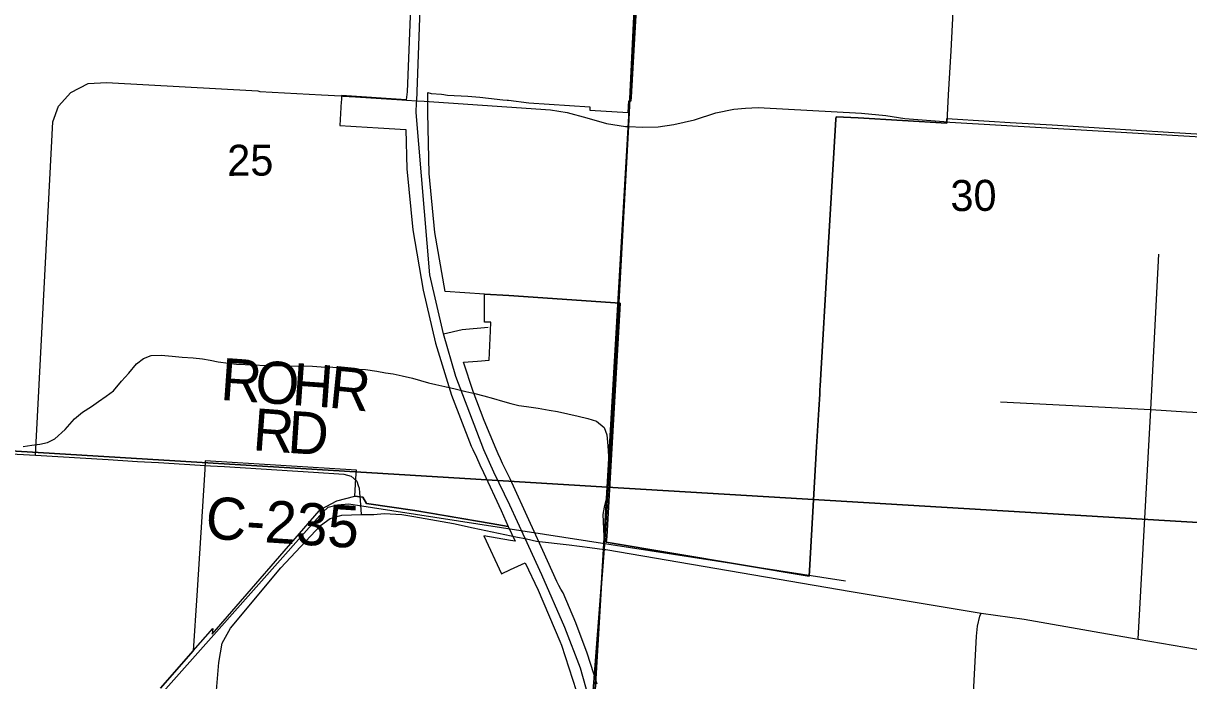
# Model space of a CAD drawing. Extents: x 114604 to 551442, y 316898 to 567001.
# Drawn here: x 220588 to 228891, y 342867 to 347547 of the extents above; entities that cross this region are included whole.
import ezdxf

# ---------------------------------------------------------------- set-up
doc = ezdxf.new("R2010")
doc.units = 0
for name, color, linetype in [('GE_P_Alignment_1000_Cardinal_Points', 7, 'Continuous'), ('GE_P_Alignment_100_Cardinal_Points', 7, 'Continuous'), ('GE_P_Alignment_100_Stations', 7, 'Continuous'), ('GE_P_Alignment_500_Bearings', 7, 'Continuous'), ('GE_P_Alignment_500_Distances', 7, 'Continuous'), ('PM_P_Cells', 7, 'Continuous'), ('PM_P_CL_Double_Solid', 7, 'Continuous'), ('PV_X_Curb', 7, 'Continuous'), ('SN_P_Signs', 7, 'Continuous')]:
    doc.layers.add(name, color=color, linetype=linetype)

msp = doc.modelspace()

# ---------------------------------------------------------------- linework, layer by layer
at = {"layer": 'GE_P_Alignment_1000_Cardinal_Points'}
msp.add_line((223391, 346995.9), (223443.7, 346992.3), dxfattribs=at)
for points in [[(220673.7, 344471.8), (220777, 346434.6), (220797.8, 346844.5), (220838.6, 346957.6), (220927, 347053.3), (221051.2, 347119.5), (221181.8, 347126.4), (222260, 347066.6), (222273, 347062.6), (222713.2, 347038.1), (222852.8, 347029.5), (222863.5, 347028.8)], [(222863.5, 347028.8), (222954.8, 347023.1), (223285.7, 347002.5)], [(223285.7, 347002.5), (223317.3, 347000.5), (223391, 346995.9)], [(223443.7, 346992.3), (224033.3, 346951.6), (224343.6, 346930.7), (224462.2, 346911.2), (224603.1, 346874.2), (224743.2, 346834.5), (224878.5, 346813.3), (224900.8, 346812.4), (224905.8, 346812.2)], [(224905.8, 346812.2), (224997, 346808.6), (225111.8, 346809.4), (225223.7, 346826), (225369.7, 346860.3), (225521.1, 346908.6), (225650.5, 346934.6), (225733.8, 346943.5), (225824.5, 346946.9), (226560.6, 346907.8), (226732.9, 346891.5), (226868.2, 346869.3), (227147.6, 346846.7)], [(227147.6, 346846.7), (227189.8, 346843.3), (229831.7, 346687.8)], [(223582.4, 345335.4), (223715.4, 345366.8), (223899.8, 345384.4)]]:
    msp.add_lwpolyline(points, dxfattribs=at)
at = {"layer": 'GE_P_Alignment_100_Cardinal_Points'}
for p, q in [((228620.3, 344798.2), (228679, 345903.2)), ((227549.9, 344853), (228620.3, 344798.2)), ((228531.9, 343162.6), (228620.3, 344798.2))]:
    msp.add_line(p, q, dxfattribs=at)
msp.add_lwpolyline([(228620.3, 344798.2), (228876.5, 344780.3), (229008.2, 344774.7)], dxfattribs=at)
at = {"layer": 'GE_P_Alignment_100_Stations'}
for points in [[(223368.7, 348200.6), (223323.5, 347059.6), (223316.1, 347003.3), (222854.1, 347032.1), (222854.5, 347000.8), (222853.8, 346990.8), (222842.3, 346819.9), (222921.7, 346814.5), (222960.3, 346812), (223116.9, 346801.9), (223314.5, 346790.2), (223321.2, 346511.7), (223362.3, 346077), (223436.1, 345646.6), (223525.5, 345269.6), (223639.7, 344899.4), (223778.3, 344537.5), (223789.8, 344513.4), (223816, 344459), (223841.2, 344404.4), (223865.8, 344349.4), (223992.5, 344078.1), (224041.4, 343964.2), (223920.8, 343986.7), (223378.7, 344079), (223033.5, 344128.8), (223007.7, 344172.6), (222949.6, 344180.4), (222957.7, 344306.2), (222961.5, 344366.2), (221884.6, 344431.4), (221881.1, 344369.8), (221823.9, 343474), (221798.7, 343080), (221566.1, 342814.4)], [(227221.1, 347817.2), (227195.4, 347352), (227178.2, 347038.1), (227170.1, 346892.6), (227169.8, 346882.7), (227167, 346836.2), (226537.3, 346872.8), (226378.6, 346882.1), (226377.5, 346864.9), (226321.2, 345906.2), (226265.9, 344966.4), (226264.2, 344936.4), (226262.4, 344906.5), (226256, 344796.9), (226240.3, 344531.1), (226188.7, 343652.1), (226186.2, 343610.2), (224740.7, 343852.5), (224744.7, 343894.2), (224781.2, 344520.6), (224841.5, 345555.6), (224046.2, 345608.5), (223873.1, 345619.3), (223732.8, 345628.1), (223592.7, 345636.8), (223520.1, 346057.5), (223479.4, 346478.3), (223470, 346909.2), (223470.5, 347054.3), (223494.4, 347047.8), (223568.7, 347043.3), (223583, 347041.2), (223597.2, 347038.7), (223611.3, 347035.7), (223754.8, 347027.2), (223840.3, 347022.1), (223903.1, 347014.5), (224004.4, 347002.1), (224036.1, 347000.2), (224044.1, 346999.2), (224190.4, 346981.1), (224334.6, 346972.4), (224624.9, 346951.7), (224623.5, 346928.3), (224897.1, 346911.6), (224902.1, 346995.9), (224918.6, 346995), (224920.2, 347021.8), (224957.4, 347645.5)], [(224677.6, 342842), (224605, 343062.1), (224523.8, 343279.1), (224434.1, 343492.7), (224418.8, 343518.8), (224404.1, 343545.2), (224390.2, 343572), (224290.4, 343794.4), (224215.7, 343955.8), (224202.1, 343985.2), (224055.6, 344303.2), (224002.8, 344413.4), (223987.4, 344447), (223972.1, 344480.8), (223957.1, 344514.6), (223871.9, 344718.2), (223794.3, 344924.8), (223724.6, 345134.2), (223824.6, 345142.4), (223906, 345149), (223917.5, 345358.1), (223920, 345418.4), (223904.5, 345419.5), (223872.9, 345420), (223873.1, 345619.3), (224046.2, 345608.5), (224841.5, 345555.6), (224781.2, 344520.6), (224744.7, 343894.2), (224740.7, 343852.5), (226186.2, 343610.2), (226188.7, 343652.1), (226240.3, 344531.1), (226256, 344796.9), (226262.4, 344906.5), (226264.2, 344936.4), (226265.9, 344966.4), (226321.2, 345906.2), (226377.5, 346864.9), (226378.6, 346882.1), (226537.3, 346872.8), (227167, 346836.2), (227167.9, 346852.7), (227168.9, 346868.5), (227468.4, 346850.9), (227618, 346841.8), (227917.6, 346823.5), (228067.2, 346814.3), (228292.4, 346800.6), (228517.6, 346786.8), (228746.5, 346772.9), (229028, 346755.7)], [(221566.1, 342814.4), (221798.7, 343080), (221938, 343239.1), (221934.6, 343199), (222695.7, 344076), (222709.7, 344088.5), (222822.8, 344146.3), (222949.6, 344180.4), (223007.7, 344172.6), (223033.5, 344128.8), (223378.7, 344079), (223478, 344061.3), (223920.8, 343986.7), (224041.4, 343964.2), (224093.3, 343859.8), (224058.8, 343865.6), (223870.3, 343897.2), (223995.6, 343627.8), (224060.3, 343658.1), (224164.6, 343706.6), (224256, 343510.1), (224410.7, 343148.3), (224422.8, 343119.1), (224554.1, 342714.9)]]:
    msp.add_lwpolyline(points, dxfattribs=at)
at = {"layer": 'GE_P_Alignment_500_Bearings'}
for p, q in [((221193.4, 344440.6), (221401.3, 344428.1)), ((222987.3, 344152.7), (222994.7, 344048.7))]:
    msp.add_line(p, q, dxfattribs=at)
for points in [[(224641.6, 342658), (224638.8, 342668.3), (224558.5, 342956.5), (224445.3, 343245.1), (224281.4, 343619.1), (224162.6, 343877.8), (224054.2, 344116.7), (223940.5, 344351.6), (223868.8, 344509.8), (223668.6, 345031.3), (223582.4, 345335.4), (223484.1, 345756.1), (223386.8, 346913), (223390.2, 346983.5), (223391, 346995.9), (223437.1, 348241.1), (223445.4, 348453.8)], [(219939.1, 344511.7), (220673.7, 344471.8), (221193.4, 344440.6)], [(221401.3, 344428.1), (221552, 344419.1), (221921.6, 344396.6)], [(221921.6, 344396.6), (222020.5, 344390.6), (222654.4, 344351.2), (222872.3, 344337), (222924.5, 344323.6), (222964, 344287.1), (222974.5, 344256.5)], [(222974.5, 344256.5), (222981.5, 344236.2), (222983.5, 344204.6), (222987.3, 344152.7)], [(221894.6, 341720.4), (221912.5, 341995.4), (221951.4, 342654), (221980.2, 342997.1), (222005.2, 343133), (222065, 343239.5), (222423.9, 343669.6), (222704.8, 343971.7), (222774.7, 344022), (222858.1, 344043.9), (222994.7, 344048.7)], [(222994.7, 344048.7), (223084.4, 344050.3), (223159.2, 344056.2), (223284, 344049.7), (223369.4, 344034.7)], [(223369.4, 344034.7), (223652, 343985), (223793.8, 343954.8)], [(223793.8, 343954.8), (224019.8, 343906.8), (224109.7, 343888.6)], [(224109.7, 343888.6), (224162.6, 343877.8), (224214.4, 343866.9)], [(224214.4, 343866.9), (224245.5, 343860.3), (224477.7, 343833.5), (224623.9, 343814.8), (224728.4, 343801.4), (224738.9, 343799.7)], [(224738.9, 343799.7), (226486.9, 343502.3), (226585.5, 343485.6), (227412.1, 343347.4), (227720, 343304.3), (228216.7, 343216.9), (228531.9, 343162.6), (229528.9, 342990.8), (230166.4, 342887)], [(227318, 341322), (227320.6, 341373), (227334.6, 341451.9), (227337.9, 341536.1), (227329.7, 341588.9), (227311.5, 341671), (227305.3, 341717.9), (227302.9, 341772.6), (227337.7, 342373.7), (227378.8, 343184.1), (227386.1, 343254.6), (227403.2, 343325.2), (227412.1, 343347.4)]]:
    msp.add_lwpolyline(points, dxfattribs=at)
at = {"layer": 'GE_P_Alignment_500_Distances'}
for points in [[(234341.9, 327550.6), (226717.6, 328003.9), (223790.5, 328228.4), (224148.5, 334332.4), (224154.8, 334439.6), (224160.8, 334541.7), (224189.8, 335035.9), (224225.4, 335643), (224262.9, 336282.6), (224296.3, 336852.8), (224342.8, 337645.5), (224431.9, 338879.1), (224571.1, 341537.1), (224637.6, 342671.1), (224727.3, 343804.3), (224731.1, 343869.4), (224831.7, 345558.6), (224899.6, 346815.2), (224986.7, 348623.3), (225203.4, 352313.9), (225334.9, 354156.4)], [(225334.9, 354156.4), (225203.4, 352313.9), (224986.7, 348623.3), (224899.6, 346815.2), (224831.7, 345558.6), (224731.1, 343869.4), (224727.3, 343804.3), (224637.6, 342671.1), (224571.1, 341537.1), (224431.9, 338879.1), (224342.8, 337645.5), (224296.3, 336852.8), (224262.9, 336282.6), (224225.4, 335643), (224189.8, 335035.9), (224160.8, 334541.7), (224154.8, 334439.6), (224148.5, 334332.4), (223790.5, 328228.4)]]:
    msp.add_lwpolyline(points, dxfattribs=at)
at = {"layer": 'PM_P_Cells'}
for points in [[(220586.5, 344534.9), (220648.5, 344542.3), (220704.6, 344549.8), (220760.6, 344563.2), (220812.9, 344588.8), (220887.4, 344656.1), (220952.1, 344731.6), (221010.6, 344779.1), (221072.9, 344818.6), (221123.2, 344854.2), (221179.5, 344891.7), (221229.8, 344929.2), (221288.5, 344998.8), (221341, 345056.3), (221393.6, 345121.9), (221443.9, 345159.5), (221498.1, 345183), (221570.1, 345184.3), (221647.9, 345177.5), (221719.8, 345170.8), (221797.7, 345164.1), (221863.6, 345157.4), (221919.5, 345148.9), (221977.3, 345136.3), (222049.2, 345127.6), (222107.1, 345121), (222169, 345118.4), (222226.9, 345115.8), (222314.8, 345111), (222420.7, 345109.9), (222472.7, 345107.4), (222648.5, 345105.7), (222710.4, 345101.1), (222794.4, 345098.3), (222922.2, 345089), (222974.1, 345084.5), (223026, 345082), (223107.9, 345071.2), (223167.7, 345058.6), (223223.6, 345052), (223287.4, 345037.4), (223361.2, 345020.7), (223417, 345004.1), (223474.8, 344987.5), (223526.6, 344975), (223590.5, 344962.3), (223664.2, 344943.6), (223740, 344924.8), (223805.8, 344910.2), (223869.6, 344895.5), (223937.4, 344874.8), (224001.2, 344856.2), (224061, 344839.6), (224118.8, 344827), (224172.7, 344818.5), (224256.5, 344807.6), (224334.3, 344792.9), (224394.2, 344782.3), (224468, 344767.5), (224541.7, 344748.8), (224609.5, 344734.1), (224671.3, 344713.5), (224726.8, 344668.9), (224746.3, 344616.6), (224753.5, 344538.4), (224756.8, 344466.3), (224756.1, 344388.2), (224753.3, 344308.1), (224752.7, 344248), (224742, 344170), (224727.3, 344102), (224716.8, 344050), (224726, 343844.5)], [(219235, 339524.3), (219783.5, 341890.7), (219842.1, 341958.2), (219892.6, 342005.8), (219971, 342057.1), (221358.6, 342532.4), (222720.4, 344063.4), (222760.7, 344101.1), (222826.8, 344118.5), (222906.9, 344125.7), (226447, 343578.6)]]:
    msp.add_lwpolyline(points, dxfattribs=at)
at = {"layer": 'SN_P_Signs'}
for points in [[(225060, 349570.1), (224748.9, 344244.7), (219405.4, 344569.8), (219744.5, 349915.3)], [(225067.8, 349650.2), (230039.1, 349392.2), (229712.3, 343948.6), (224748.9, 344244.7), (225060, 349570.1)], [(219405.4, 344569.8), (224748.9, 344244.7), (224431.7, 338907.2), (219114.3, 339232.4)], [(224748.9, 344244.7), (229712.3, 343948.6), (229423.2, 338599.2), (224431.7, 338907.2)]]:
    msp.add_lwpolyline(points, close=True, dxfattribs=at)

# ---------------------------------------------------------------- texts
at = {"layer": 'PM_P_CL_Double_Solid'}
for s, height, rotation, p in [('R', 300, 355.95216, (221987.2, 344866.3)), ('O', 300, 355.95252, (222233.1, 344848.9)), ('H', 300, 355.95049, (222496.4, 344830.3)), ('R', 300, 354.22741, (222757.4, 344811.8)), ('R', 300, 355.70519, (222216.7, 344508.2)), ('D', 300, 356.17377, (222465, 344489.5)), ('C-235', 300.02, 356.30831, (221880.1, 343879.8))]:
    msp.add_text(s, height=height, rotation=rotation, dxfattribs=at).set_placement(p)
at = {"layer": 'PV_X_Curb'}
for s, rotation, p in [('25', 0.41374, (222041.6, 346460.7)), ('30', 0.41386, (227194.2, 346209.7))]:
    msp.add_text(s, height=221.02, rotation=rotation, dxfattribs=at).set_placement(p)

doc.saveas('drawing.dxf')
